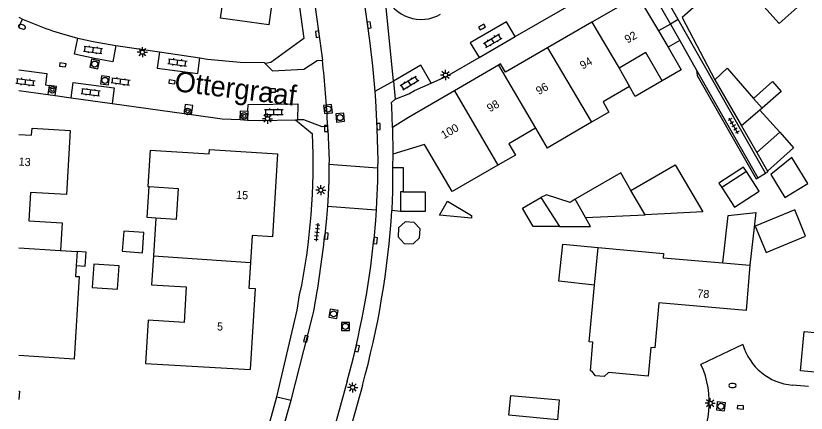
# Model space of a CAD drawing. Extents: x 131000 to 133013, y 393000 to 396501.
# Drawn here: x 130999.6 to 131097, y 394824.1 to 394873.1 of the extents above; entities that cross this region are included whole.
import ezdxf

# ---------------------------------------------------------------- set-up
doc = ezdxf.new("R2010")
doc.units = 0
for name, color, linetype in [('gg-afsc-erfafscheiding', 7, 'Continuous'), ('gg-anno-huisnummerreeks BGT', 7, 'Continuous'), ('gg-anno-openbare ruimte label', 7, 'Continuous'), ('gg-bbg-bijgebouw', 7, 'Continuous'), ('gg-bbg-gedigitaliseerde bebouwing', 7, 'Continuous'), ('gg-bbg-gedigitaliseerde bijgebouw', 7, 'Continuous'), ('gg-bbg-hoofdgebouw', 7, 'Continuous'), ('gg-bbg-luifel en loopbrug', 7, 'Continuous'), ('gg-bbg-tussenscheiding', 7, 'Continuous'), ('gg-knt-verharding', 7, 'Continuous'), ('gg-knt-verharding nz', 7, 'Continuous'), ('gt-grn-vlakafsluiter', 7, 'Continuous'), ('gt-grn-weggrens', 7, 'Continuous'), ('gt-symb-boom', 7, 'Continuous'), ('gt-symb-brandkraan', 7, 'Continuous'), ('gt-symb-klinker verharding', 7, 'Continuous'), ('gt-symb-kolk', 7, 'Continuous'), ('gt-symb-lichtmast', 7, 'Continuous'), ('gt-symb-rioolschacht', 7, 'Continuous'), ('gt-symb-tegel verharding', 7, 'Continuous')]:
    doc.layers.add(name, color=color, linetype=linetype)

# ---------------------------------------------------------------- blocks, each defined once
blk = doc.blocks.new('gt0-TEG1')
at = {"layer": 'gt-symb-tegel verharding'}
for p, q in [((-1.125, 0), (1.125, 0)), ((-0.9, -0.25), (-0.9, 0.25)), ((-0.45, -0.25), (-0.45, 0.25)), ((0, -0.25), (0, 0.25)), ((0.45, -0.25), (0.45, 0.25)), ((0.9, -0.25), (0.9, 0.25))]:
    blk.add_line(p, q, dxfattribs=at)
blk = doc.blocks.new('gt0-LMAST')
at = {"layer": 'gt-symb-lichtmast'}
for p, q in [((-0.182, 0.173), (-0.447, 0.438)), ((-0.005, 0.246), (-0.005, 0.621)), ((0.172, 0.173), (0.437, 0.438)), ((-0.255, -0.004), (-0.63, -0.004)), ((-0.182, -0.181), (-0.447, -0.446)), ((-0.005, -0.254), (-0.005, -0.629)), ((0.437, -0.446), (0.172, -0.181)), ((0.245, -0.004), (0.62, -0.004))]:
    blk.add_line(p, q, dxfattribs=at)
blk.add_circle((-0.005, -0.004), 0.25, dxfattribs=at)
blk = doc.blocks.new('gt0-RS')
at = {"layer": 'gt-symb-rioolschacht'}
blk.add_lwpolyline([(-0.5, -0.5), (0.5, -0.5), (0.5, 0.5), (-0.5, 0.5)], close=True, dxfattribs=at)
blk.add_circle((0, 0), 0.375, dxfattribs=at)
blk = doc.blocks.new('gt0-BR')
at = {"layer": 'gt-symb-brandkraan'}
for centre, radius, start, end in [((-0.244, 0), 0.206, 107.56694, 252.43307), ((0.599, -2.664), 3, 106.89205, 107.56694), ((0, -0.691), 0.938, 73.10799, 106.89205), ((-0.599, -2.664), 3, 72.43309, 73.10799), ((0.244, 0), 0.206, 287.56695, 72.43309), ((0.599, 2.664), 3, 252.43307, 253.10797), ((0, 0.691), 0.938, 253.10797, 286.89206), ((-0.599, 2.664), 3, 286.89206, 287.56695)]:
    blk.add_arc(centre, radius, start, end, dxfattribs=at)
blk = doc.blocks.new('gt0-KOLK')
at = {"layer": 'gt-symb-kolk'}
blk.add_lwpolyline([(0, 0), (0.375, 0), (0.375, 0.4), (-0.375, 0.4), (-0.375, 0), (0, 0)], dxfattribs=at)
blk = doc.blocks.new('gt0-KL1')
at = {"layer": 'gt-symb-klinker verharding'}
for p, q in [((-1.15, 0.3), (1.15, 0.3)), ((-1, -0.3), (-1, 0.3)), ((-0.5, 0.3), (-0.5, 0.45)), ((0, -0.3), (0, 0.3)), ((0.5, 0.3), (0.5, 0.45)), ((1, -0.3), (1, 0.3)), ((-1.15, -0.3), (1.15, -0.3)), ((-0.5, -0.45), (-0.5, -0.3)), ((0.5, -0.45), (0.5, -0.3))]:
    blk.add_line(p, q, dxfattribs=at)
blk = doc.blocks.new('gt0-BOOM')
at = {"layer": 'gt-symb-boom'}
for radius in [0.4, 0.2]:
    blk.add_circle((0, 0), radius, dxfattribs=at)

msp = doc.modelspace()

# ---------------------------------------------------------------- linework, layer by layer
at = {"layer": 'gg-afsc-erfafscheiding'}
for p, q in [((131081.403, 394870.006), (131083.477, 394866.367)), ((131046.062, 394856.009), (131046.047, 394854.384)), ((131092.215, 394853.927), (131092.261, 394853.847))]:
    msp.add_line(p, q, dxfattribs=at)
for points in [[(131087.103, 394877.667), (131081.709, 394872.861), (131085.733, 394865.177)], [(131083.477, 394866.367), (131083.567, 394865.708), (131090.821, 394852.999)]]:
    msp.add_lwpolyline(points, dxfattribs=at)
at = {"layer": 'gg-bbg-bijgebouw'}
for p, q in [((131087.237, 394866.598), (131085.733, 394865.177)), ((131085.733, 394865.177), (131089.011, 394859.49))]:
    msp.add_line(p, q, dxfattribs=at)
at = {"layer": 'gg-bbg-gedigitaliseerde bebouwing'}
for p, q in [((131076.213, 394875.543), (131078.781, 394871.183)), ((131078.781, 394871.183), (131079.967, 394869.172)), ((131073.928, 394866.604), (131075.215, 394864.34)), ((131072.68, 394861.2), (131070.52, 394859.94)), ((131070.52, 394859.94), (131065.083, 394856.769)), ((131063.655, 394859.202), (131065.083, 394856.769)), ((131061.19, 394855.89), (131059.018, 394854.651)), ((131059.018, 394854.651), (131053.384, 394851.438)), ((131016.88, 394848.15), (131016.586, 394843.51)), ((131070.917, 394839.881), (131071.37, 394844.54)), ((131005.13, 394844.15), (131007.19, 394844.03)), ((131007.19, 394844.03), (131007.083, 394842.302)), ((131086.707, 394842.64), (131090.045, 394842.363)), ((131070.238, 394832.891), (131070.917, 394839.881))]:
    msp.add_line(p, q, dxfattribs=at)
for points in [[(131079.967, 394869.172), (131081.6, 394866.4), (131079.24, 394865.03)], [(131079.24, 394865.03), (131077.21, 394868.52), (131073.928, 394866.604)], [(131075.215, 394864.34), (131071.955, 394862.447), (131072.68, 394861.2)], [(131006.32, 394858.928), (131005.88, 394851.04), (131001.44, 394851.31), (131001.22, 394847.81), (131005.33, 394847.56), (131005.13, 394844.15)], [(131063.655, 394859.202), (131060.373, 394857.297), (131061.19, 394855.89)], [(131016.174, 394856.505), (131015.888, 394852.032), (131016.065, 394852.021)], [(131016.065, 394852.021), (131019.61, 394851.8), (131019.37, 394847.99), (131016.88, 394848.15)], [(131071.37, 394844.54), (131079.41, 394843.8), (131079.37, 394843.25), (131086.707, 394842.64)], [(131016.586, 394843.51), (131016.36, 394839.94), (131020.63, 394839.67), (131020.35, 394835.29), (131015.94, 394835.57), (131015.61, 394830.24), (131028.479, 394829.498)], [(131007.083, 394842.302), (131007, 394840.96), (131007.44, 394840.94), (131006.83, 394830.78), (131000, 394831.228)]]:
    msp.add_lwpolyline(points, dxfattribs=at)
at = {"layer": 'gg-bbg-gedigitaliseerde bijgebouw'}
for p, q in [((131087.237, 394866.598), (131090.492, 394862.882)), ((131090.492, 394862.882), (131091.546, 394861.679)), ((131091.279, 394861.449), (131089.011, 394859.49)), ((131091.546, 394861.679), (131091.279, 394861.449)), ((131090.902, 394856.206), (131093.716, 394858.718)), ((131090.902, 394856.206), (131092.215, 394853.927)), ((131089.62, 394853.89), (131086.581, 394851.914)), ((131064.316, 394850.668), (131066.613, 394847.101)), ((131069.782, 394848.212), (131068.525, 394850.457)), ((131069.782, 394848.212), (131077.136, 394848.541)), ((131084.231, 394848.918), (131077.136, 394848.541)), ((131066.613, 394847.101), (131063.353, 394847.101))]:
    msp.add_line(p, q, dxfattribs=at)
for points in [[(131093.716, 394858.718), (131095.43, 394856.797), (131092.215, 394853.927)], [(131092.636, 394853.516), (131094.35, 394850.696), (131097.17, 394852.41), (131095.23, 394855.602), (131092.636, 394853.516)], [(131075.401, 394851.532), (131080.862, 394854.702), (131084.231, 394848.918)], [(131075.401, 394851.532), (131074.135, 394853.713), (131068.525, 394850.457)], [(131086.581, 394851.914), (131088.154, 394849.494), (131091.193, 394851.47), (131089.62, 394853.89)], [(131047.333, 394851.36), (131047.031, 394851.36), (131047.031, 394848.971)], [(131047.333, 394851.36), (131050.035, 394851.36), (131050.035, 394848.971), (131047.031, 394848.971)], [(131063.353, 394847.101), (131062.058, 394849.357), (131064.316, 394850.668)], [(131092.033, 394843.927), (131096.908, 394845.927), (131095.578, 394849.169), (131090.703, 394847.168), (131092.033, 394843.927)], [(131048.555, 394844.981), (131049.365, 394845.717), (131049.417, 394846.81), (131048.681, 394847.62), (131047.588, 394847.673), (131046.778, 394846.937), (131046.726, 394845.844), (131047.462, 394845.034), (131048.555, 394844.981)], [(131012.727, 394844.056), (131015.224, 394843.861), (131015.419, 394846.358), (131012.922, 394846.553), (131012.727, 394844.056)], [(131009.228, 394842.477), (131009.043, 394839.599), (131012.16, 394839.399), (131012.345, 394842.277), (131009.228, 394842.477)], [(131066.342, 394823.299), (131060.368, 394823.86), (131060.598, 394826.308), (131066.572, 394825.748), (131066.342, 394823.299)]]:
    msp.add_lwpolyline(points, dxfattribs=at)
at = {"layer": 'gg-bbg-hoofdgebouw'}
for p, q in [((131076.213, 394875.543), (131070.582, 394872.274)), ((131070.582, 394872.274), (131065.135, 394869.111)), ((131059.084, 394866.995), (131053.653, 394863.818)), ((131046.024, 394859.316), (131046.062, 394856.009))]:
    msp.add_line(p, q, dxfattribs=at)
for points in [[(131023.13, 394884.407), (131029.048, 394883.616), (131028.334, 394878.334), (131031.609, 394877.891), (131030.79, 394871.94), (131024.863, 394872.743), (131025.169, 394875.021), (131021.881, 394875.462)], [(131065.135, 394869.111), (131059.94, 394866.095), (131059.34, 394867.145), (131059.084, 394866.995)], [(131053.653, 394863.818), (131048.008, 394860.516), (131046.024, 394859.316)], [(131000, 394858.434), (131001.585, 394858.337), (131001.644, 394859.226), (131006.32, 394858.928)], [(131053.384, 394851.438), (131049.979, 394857.188), (131046.062, 394856.009)], [(131016.174, 394856.505), (131023.446, 394856.041), (131023.492, 394856.58), (131031.863, 394856.039), (131031.229, 394845.832), (131028.738, 394845.988), (131028.532, 394842.693)], [(131028.532, 394842.693), (131028.334, 394839.519), (131029.112, 394839.474), (131028.479, 394829.498)], [(131090.045, 394842.363), (131089.581, 394836.774), (131078.822, 394837.716), (131078.319, 394832.163), (131077.851, 394832.205), (131077.533, 394828.679), (131072.623, 394829.122), (131072.079, 394828.651), (131071.047, 394828.742), (131070.597, 394829.304), (131070.398, 394829.322), (131070.716, 394832.848), (131070.238, 394832.891)], [(131103.127, 394829.862), (131103.016, 394828.707), (131096.267, 394829.356), (131096.732, 394834.194), (131102.383, 394833.65)]]:
    msp.add_lwpolyline(points, dxfattribs=at)
at = {"layer": 'gg-bbg-luifel en loopbrug'}
for p, q in [((131080.247, 394872.034), (131078.781, 394871.183)), ((131080.247, 394872.034), (131081.403, 394870.006)), ((131081.403, 394870.006), (131079.967, 394869.172)), ((131091.279, 394861.449), (131093.716, 394858.718)), ((131089.011, 394859.49), (131090.902, 394856.206)), ((131047.031, 394848.971), (131045.946, 394849.075)), ((131070.404, 394847.101), (131069.782, 394848.212)), ((131066.613, 394847.101), (131070.404, 394847.101)), ((131067.019, 394844.94), (131071.37, 394844.54))]:
    msp.add_line(p, q, dxfattribs=at)
for points in [[(131089.504, 394876.738), (131093.646, 394872.097), (131096.612, 394874.743)], [(131079.24, 394865.03), (131075.93, 394863.108), (131075.215, 394864.34)], [(131090.492, 394862.882), (131092.85, 394864.948), (131093.907, 394863.718), (131091.546, 394861.679)], [(131046.047, 394854.384), (131046.019, 394851.364), (131045.957, 394849.256), (131045.946, 394849.075)], [(131046.047, 394854.384), (131047.333, 394854.384), (131047.333, 394851.36)], [(131089.62, 394853.89), (131089.273, 394854.423), (131086.234, 394852.447), (131086.581, 394851.914)], [(131016.88, 394848.15), (131015.82, 394848.218), (131016.065, 394852.021)], [(131055.777, 394848.13), (131051.802, 394848.512), (131052.804, 394850.218), (131055.776, 394848.471), (131055.777, 394848.13)], [(131068.525, 394850.457), (131067.908, 394850.046), (131064.978, 394850.996), (131064.316, 394850.668)], [(131086.707, 394842.64), (131087.383, 394848.466), (131090.796, 394848.831), (131090.045, 394842.363)], [(131070.917, 394839.881), (131066.505, 394840.397), (131067.019, 394844.94)], [(131007.083, 394842.302), (131008.17, 394842.232), (131008.281, 394843.966), (131007.19, 394844.03)], [(131000, 394826.833), (131000.068, 394826.829), (131000, 394825.796)]]:
    msp.add_lwpolyline(points, dxfattribs=at)
at = {"layer": 'gg-bbg-tussenscheiding'}
for p, q in [((131070.582, 394872.274), (131073.928, 394866.604)), ((131065.135, 394869.111), (131070.52, 394859.94)), ((131059.084, 394866.995), (131063.655, 394859.202)), ((131053.653, 394863.818), (131059.018, 394854.651)), ((131077.136, 394848.541), (131075.401, 394851.532)), ((131000, 394844.476), (131005.13, 394844.15)), ((131016.586, 394843.51), (131028.532, 394842.693))]:
    msp.add_line(p, q, dxfattribs=at)
at = {"layer": 'gg-knt-verharding'}
for p, q in [((131033.118, 394898.182), (131037.403, 394867.607)), ((131061.14, 394870.499), (131076.176, 394879.179)), ((131076.176, 394879.179), (131080.247, 394872.034)), ((131046.144, 394865.012), (131045.05, 394876.024)), ((131081.213, 394872.584), (131079.36, 394875.838)), ((131000, 394872.867), (131000.46, 394872.65)), ((131091.981, 394853.682), (131081.213, 394872.584)), ((131056.682, 394867.926), (131061.14, 394870.499)), ((131007.095, 394870.351), (131007.255, 394870.315)), ((131011.95, 394869.409), (131017.323, 394868.609)), ((131017.323, 394868.609), (131022.318, 394867.866)), ((131083.477, 394866.367), (131091.027, 394853.12)), ((131046.144, 394865.012), (131046.357, 394862.777)), ((131000, 394863.843), (131003.573, 394863.348)), ((131003.729, 394864.478), (131003.573, 394863.348)), ((131003.573, 394863.348), (131004.477, 394863.223)), ((131004.477, 394863.223), (131006.439, 394862.951)), ((131006.439, 394862.951), (131011.502, 394862.25)), ((131046.357, 394862.777), (131048.044, 394863.465)), ((131011.502, 394862.25), (131020.353, 394861.025)), ((131020.353, 394861.025), (131021.277, 394860.897)), ((131028.227, 394861.308), (131028.174, 394860.223)), ((131027.248, 394860.268), (131028.174, 394860.223)), ((131034.097, 394860.26), (131036.158, 394858.533)), ((131034.097, 394860.26), (131034.344, 394860.259)), ((131038.07, 394859.054), (131038.057, 394859.413)), ((131038.205, 394854.798), (131044.2, 394854.339)), ((131038.012, 394849.604), (131044.005, 394849.146)), ((131089.194, 394832.599), (131084.018, 394830.108)), ((131040.449, 394828.061), (131029.584, 394789.016)), ((131042.318, 394827.52), (131034.134, 394798.128)), ((131097.283, 394827.405), (131095.295, 394827.585)), ((131031.793, 394819.509), (131033.528, 394825.742)), ((131031.799, 394826.127), (131033.528, 394825.742))]:
    msp.add_line(p, q, dxfattribs=at)
for points in [[(131031.518, 394896.081), (131035.104, 394870.246), (131031.024, 394867.3), (131030.363, 394867.167)], [(131042.419, 394875.654), (131043.211, 394870.026), (131043.561, 394866.885), (131043.839, 394863.743)], [(131007.255, 394870.315), (131009.175, 394869.877), (131011.95, 394869.409)], [(131022.318, 394867.866), (131023.255, 394867.727), (131027.275, 394867.34), (131030.216, 394867.311), (131030.363, 394867.167)], [(131030.363, 394867.167), (131031.261, 394866.288), (131035.126, 394866.483), (131036.755, 394867.542), (131037.403, 394867.607)], [(131050.803, 394864.776), (131052.708, 394865.632), (131056.682, 394867.926)], [(131048.044, 394863.465), (131048.717, 394863.839), (131050.803, 394864.776)], [(131004.477, 394863.223), (131004.632, 394864.343), (131003.729, 394864.478)], [(131043.839, 394863.743), (131043.921, 394862.624), (131044.117, 394859.189)], [(131046.024, 394859.316), (131045.953, 394861.926), (131045.893, 394862.398), (131046.357, 394862.777)], [(131021.277, 394860.897), (131021.431, 394862.009), (131020.507, 394862.135), (131020.353, 394861.025)], [(131021.277, 394860.897), (131025.062, 394860.373), (131027.248, 394860.268)], [(131027.248, 394860.268), (131027.3, 394861.353), (131028.227, 394861.308)], [(131028.174, 394860.223), (131029.617, 394860.153), (131034.097, 394860.26)], [(131038.057, 394859.413), (131037.366, 394859.386), (131035.108, 394860.254), (131034.344, 394860.259)], [(131038.07, 394859.054), (131038.212, 394855.251), (131038.205, 394854.798)], [(131044.117, 394859.189), (131044.214, 394855.198), (131044.2, 394854.339)], [(131038.205, 394854.798), (131038.172, 394852.748), (131038.067, 394850.247), (131038.012, 394849.604)], [(131044.2, 394854.339), (131044.172, 394852.682), (131044.069, 394850.168), (131044.005, 394849.146)], [(131038.012, 394849.604), (131037.887, 394848.151), (131037.679, 394846.062)], [(131044.005, 394849.146), (131043.925, 394847.86), (131043.743, 394845.56)], [(131031.799, 394826.127), (131034.3, 394836.82), (131034.593, 394838.678)], [(131033.528, 394825.742), (131036.185, 394836.043), (131036.296, 394836.537)]]:
    msp.add_lwpolyline(points, dxfattribs=at)
for centre, radius, start, end in [((131049.56, 394877.334), 4.728, 201.74924, 299.99213), ((131017.39, 394910.786), 41.725, 246.0621, 255.71592), ((130866.776, 394849.865), 171.547, 3.1905, 5.93622), ((130958.156, 394854.692), 78.097, 348.16733, 2.81903), ((130940.378, 394855.761), 105.779, 344.51551, 356.37627), ((130924.18, 394857.679), 114.092, 349.32109, 354.15604), ((130936.329, 394856.72), 107.992, 344.61044, 354.06841), ((131095.852, 394834.481), 6.919, 195.78734, 265.38371), ((131074.211, 394825.49), 10.84, 322.83156, 25.21614)]:
    msp.add_arc(centre, radius, start, end, dxfattribs=at)
at = {"layer": 'gg-knt-verharding nz'}
msp.add_line((131000, 394871.639), (131000.46, 394872.65), dxfattribs=at)
for points in [[(131061.14, 394870.499), (131060.052, 394872.316), (131055.599, 394869.741), (131056.682, 394867.926)], [(131011.95, 394869.409), (131011.588, 394867.402), (131009.321, 394867.791), (131006.853, 394868.325), (131007.255, 394870.315)], [(131017.323, 394868.609), (131017.023, 394866.594), (131022.031, 394865.938), (131022.318, 394867.866)], [(131050.803, 394864.776), (131049.497, 394866.98), (131046.144, 394865.012)], [(131000, 394866.419), (131003.462, 394865.946), (131003.305, 394864.541), (131003.729, 394864.478)], [(131006.439, 394862.951), (131006.703, 394864.859), (131011.767, 394864.168), (131011.502, 394862.25)], [(131028.227, 394861.308), (131028.267, 394862.13), (131034.35, 394862.231), (131034.344, 394860.259)]]:
    msp.add_lwpolyline(points, dxfattribs=at)
at = {"layer": 'gt-grn-vlakafsluiter'}
for p, q in [((131090.821, 394852.999), (131091.027, 394853.12)), ((131091.027, 394853.12), (131091.981, 394853.682)), ((131091.981, 394853.682), (131092.261, 394853.847)), ((131030.077, 394819.987), (131031.799, 394826.127))]:
    msp.add_line(p, q, dxfattribs=at)
at = {"layer": 'gt-grn-weggrens'}
for p, q in [((131081.213, 394872.584), (131080.247, 394872.034)), ((131046.144, 394865.012), (131043.839, 394863.743))]:
    msp.add_line(p, q, dxfattribs=at)

# ---------------------------------------------------------------- block references
at = {"layer": 'gt-symb-boom'}
for p in [(131004.13, 394863.946), (131020.798, 394861.28), (131027.768, 394860.73)]:
    msp.add_blockref('gt0-BOOM', p, dxfattribs=at)
at = {"layer": 'gt-symb-brandkraan', "rotation": -18.724868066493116}
msp.add_blockref('gt0-BR', (131000.388, 394871.706), dxfattribs=at)
at = {"layer": 'gt-symb-brandkraan'}
msp.add_blockref('gt0-BR', (131087.897, 394827.524), dxfattribs=at)
at = {"layer": 'gt-symb-klinker verharding'}
for p, rotation in [((131058.375, 394869.98), 30.796713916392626), ((131009.146, 394868.864), -7.4659740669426), ((131019.539, 394867.314), -7.465974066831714), ((131048.118, 394864.787), 30.796713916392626), ((131000.831, 394864.905), -7.465974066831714), ((131012.54, 394864.976), -7.757425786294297), ((131008.849, 394863.651), -7.465974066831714)]:
    msp.add_blockref('gt0-KL1', p, dxfattribs=dict(at, rotation=rotation))
msp.add_blockref('gt0-KL1', (131031.417, 394861.21), dxfattribs=at)
at = {"layer": 'gt-symb-kolk'}
for p, rotation in [((131042.951, 394871.88), -82.06444962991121), ((131057.155, 394871.501), 30.000727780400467), ((131036.978, 394870.821), 97.87092049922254), ((131005.39, 394866.815), -7.87092049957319), ((131018.832, 394864.715), -7.870920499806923), ((131044.109, 394859.405), -87.19194693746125), ((131038.053, 394859.189), 92.00653893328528), ((131037.691, 394845.962), -94.64472160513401), ((131043.738, 394845.408), -96.48566035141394), ((131035.559, 394833.233), 76.75619797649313), ((131041.489, 394832.124), -103.24380202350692), ((131088.867, 394824.659), -4.934985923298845)]:
    msp.add_blockref('gt0-KOLK', p, dxfattribs=dict(at, rotation=rotation))
msp.add_blockref('gt0-KOLK', (131031.229, 394863.665), dxfattribs=at)
at = {"layer": 'gt-symb-lichtmast'}
for p in [(131015.225, 394868.574), (131052.561, 394865.761), (131030.635, 394860.386), (131037.198, 394851.584), (131041.123, 394827.3), (131085.158, 394825.344)]:
    msp.add_blockref('gt0-LMAST', p, dxfattribs=at)
at = {"layer": 'gt-symb-rioolschacht'}
for p, rotation in [((131009.353, 394867.11), -10.781616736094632), ((131010.612, 394865.1), -7.4659740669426), ((131038.082, 394861.561), 96.5490915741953), ((131039.576, 394860.522), 95.3914633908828), ((131038.769, 394836.356), 80.27403432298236), ((131086.473, 394824.969), -6.662963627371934)]:
    msp.add_blockref('gt0-RS', p, dxfattribs=dict(at, rotation=rotation))
msp.add_blockref('gt0-RS', (131040.231, 394834.806), dxfattribs=at)
at = {"layer": 'gt-symb-tegel verharding'}
for p, rotation in [((131088.047, 394859.494), 119.92248698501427), ((131036.729, 394846.416), -95.73909849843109)]:
    msp.add_blockref('gt0-TEG1', p, dxfattribs=dict(at, rotation=rotation))

# ---------------------------------------------------------------- texts
at = {"layer": 'gg-anno-huisnummerreeks BGT'}
for s, rotation, p in [('92', 30.1, (131074.972, 394869.62)), ('94', 30.1, (131069.462, 394866.42)), ('96', 30.1, (131064.049, 394863.278)), ('98', 30.3, (131058.017, 394861.157)), ('100', 30.3, (131052.367, 394857.852)), ('13', 356.5, (130999.957, 394854.618)), ('15', 356.4, (131026.735, 394850.534)), ('78', 355.2, (131083.529, 394838.39)), ('5', 356.4, (131024.387, 394834.323))]:
    msp.add_text(s, height=1, rotation=rotation, dxfattribs=at).set_placement(p)
at = {"layer": 'gg-anno-openbare ruimte label'}
msp.add_text('Ottergraaf', height=2.5, rotation=353, dxfattribs=at).set_placement((131019.077, 394863.795))

doc.saveas('drawing.dxf')
